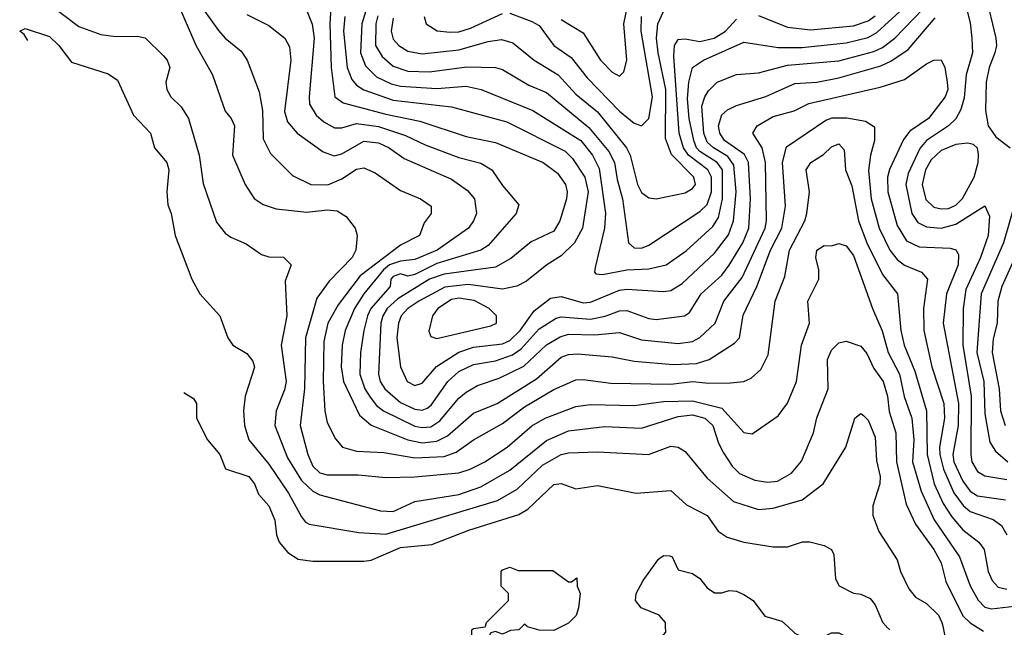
# Model space of a CAD drawing. Header units: inches. Extents: x 1793389 to 1900389, y 320802 to 470796.
# Tile 359 of 656: x 1826008 to 1828703, y 429997 to 431661. Entities that reach past the tile are written whole.
import ezdxf

# ---------------------------------------------------------------- set-up
doc = ezdxf.new("R2010")
doc.units = ezdxf.units.IN
doc.header["$MEASUREMENT"] = 0
doc.layers.add('B8422', color=7, linetype='Continuous')
doc.layers.add('B8423', color=7, linetype='Continuous')

msp = doc.modelspace()

# ---------------------------------------------------------------- linework, layer by layer
at = {"layer": 'B8422', "color": 2}
for points, elevation in [([(1827384, 430000), (1827374, 429990), (1827351.3, 429988.7), (1827330, 429978), (1827310, 429986), (1827298, 429982), (1827290, 429968), (1827250, 429966), (1827246, 429970), (1827246, 429990), (1827250, 429994), (1827282, 429998), (1827282.7, 430000)], 262), ([(1827493.4, 430000), (1827470, 429988.7), (1827430, 429989), (1827398, 429998), (1827396, 430000)], 262), ([(1827748.7, 429933.3), (1827748.7, 429950), (1827776.4, 429983.6), (1827775.7, 430000)], 262), ([(1828109.3, 430000), (1828130, 429981), (1828163.6, 429963.6), (1828210, 429972), (1828230, 429982), (1828250, 429982), (1828283.6, 429963.6), (1828330, 429950.7), (1828360.7, 429930), (1828370.4, 429910), (1828350.7, 429890), (1828297.5, 429862.5), (1828270, 429809.6), (1828253.6, 429813.6), (1828210, 429839), (1828178, 429822), (1828175.7, 429817.5)], 262), ([(1828379.3, 430000), (1828379.6, 429999.6), (1828390, 429990.4)], 266), ([(1828534.6, 430000), (1828546.2, 429946.2)], 270), ([(1828624.3, 430000), (1828646.6, 429986.6)], 274)]:
    msp.add_lwpolyline(points, dxfattribs=dict(at, elevation=elevation))
at = {"layer": 'B8423', "color": 2}
for points, elevation in [([(1828651.2, 431730), (1828679.5, 431610), (1828681.3, 431590), (1828677, 431570), (1828661.7, 431530), (1828653.4, 431490), (1828652, 431412), (1828659.1, 431370), (1828679.8, 431339.8), (1828719.1, 431310)], 298), ([(1826080.7, 431710), (1826170, 431642), (1826230, 431620.7), (1826270, 431614.8), (1826330, 431616), (1826351, 431611), (1826402, 431562), (1826412, 431550), (1826418.8, 431530), (1826407.7, 431490), (1826410.6, 431470), (1826422, 431450), (1826450, 431422.8), (1826470.5, 431390), (1826499.1, 431290), (1826510, 431212), (1826546.4, 431106.4), (1826570, 431076), (1826585.5, 431065.5), (1826627.5, 431047.5), (1826670, 431018), (1826690, 431011.3), (1826730, 431011), (1826751.3, 430990), (1826734.8, 430945.2), (1826739.3, 430850), (1826723.8, 430770), (1826737.6, 430670), (1826733, 430647), (1826710.4, 430590), (1826706.7, 430550), (1826741.4, 430461.4), (1826779.3, 430399.3), (1826810, 430370.3), (1826830, 430359.5), (1826995.6, 430315.6), (1827030, 430314), (1827090, 430342), (1827210, 430360.3), (1827270, 430381.7), (1827350, 430427), (1827450, 430508.8), (1827510, 430534.9), (1827610, 430547.4), (1827710, 430542), (1827810, 430574.7), (1827850, 430579.2), (1827883, 430570), (1827905.7, 430550), (1827920.9, 430500.9), (1827934.4, 430474.4), (1827958.6, 430438.5), (1827978.3, 430418.3), (1828020.3, 430400.3), (1828054.6, 430394.6), (1828082.7, 430397.3), (1828120.8, 430419.2), (1828147.7, 430452.3), (1828180.7, 430530), (1828189.7, 430570.3), (1828220.9, 430650), (1828219.5, 430730), (1828230, 430756), (1828250, 430776), (1828270, 430781), (1828310, 430766.8), (1828326.6, 430746.6), (1828346, 430706), (1828371.7, 430670), (1828383.6, 430630), (1828388, 430588), (1828406, 430530), (1828408, 430450), (1828434.3, 430334.3), (1828459.9, 430279.9), (1828510, 430210.4), (1828530, 430173.4), (1828542.9, 430122.9), (1828590, 430028.2), (1828609.2, 430009.2), (1828624.3, 430000)], 274), ([(1826435.9, 431715.9), (1826490, 431590.8), (1826535.5, 431510), (1826570.4, 431410.4), (1826587.3, 431390), (1826596.3, 431370), (1826590.5, 431290), (1826624.9, 431210), (1826650, 431171), (1826674.6, 431154.6), (1826710, 431143), (1826794.2, 431134.2), (1826850, 431140.4), (1826877.3, 431137.3), (1826902, 431122), (1826926, 431090), (1826931.3, 431070), (1826928.2, 431030), (1826918.4, 431010), (1826855.4, 430944.6), (1826821.5, 430898.5), (1826790.2, 430790), (1826788, 430650), (1826775.3, 430550), (1826796.5, 430470), (1826810, 430438), (1826830, 430420.3), (1826850, 430414.9), (1826934.4, 430414.4), (1827010, 430407.7), (1827090, 430408.8), (1827210, 430420.3), (1827241.2, 430430), (1827280.9, 430450), (1827342, 430490), (1827410, 430548.5), (1827446, 430570), (1827530, 430602), (1827570, 430607), (1827690, 430604.2), (1827770, 430615.2), (1827850, 430617.3), (1827930, 430597), (1827990, 430530.8), (1828012.9, 430527.1), (1828084.1, 430575.9), (1828110, 430611.3), (1828134, 430670), (1828147.8, 430770), (1828169.5, 430830), (1828165.1, 430890), (1828195.6, 430950), (1828195.6, 430975.6), (1828187.6, 431010), (1828189.5, 431030), (1828210, 431042.8), (1828230, 431042), (1828250, 431048), (1828270, 431041.6), (1828290, 431014.8), (1828342.4, 430870), (1828369.2, 430809.2), (1828385.2, 430750), (1828415.8, 430690), (1828429.3, 430629.3), (1828450.2, 430570), (1828455.6, 430510), (1828451.4, 430450), (1828475.5, 430370), (1828511, 430291), (1828580.3, 430190), (1828610, 430110.7), (1828631.4, 430071.4), (1828650, 430052.4), (1828668, 430048), (1828730, 430054.6)], 278), ([(1826860.3, 431710), (1826856.5, 431650), (1826860.2, 431530), (1826870.6, 431450), (1826893.3, 431433.3), (1827010, 431402.2), (1827103, 431383), (1827230, 431341.3), (1827310, 431324.9), (1827440.7, 431270), (1827480.5, 431240.5), (1827502, 431210), (1827507, 431190), (1827504.9, 431170), (1827486.4, 431110), (1827470, 431082), (1827407.6, 431052.4), (1827352.7, 431007.3), (1827310, 430983), (1827170, 430964.4), (1827130, 430950.7), (1827043.3, 430896.7), (1827013.8, 430870), (1827001.8, 430850), (1826996.5, 430830), (1826990.3, 430690), (1826994.9, 430670), (1827007.2, 430650), (1827050, 430612.9), (1827090, 430594), (1827110, 430591.7), (1827122.9, 430597.1), (1827134.2, 430605.8), (1827179.7, 430670), (1827210, 430698), (1827250, 430716.5), (1827310, 430726.5), (1827357, 430743), (1827380.7, 430759.3), (1827430, 430814.6), (1827476.3, 430843.7), (1827490, 430847.6), (1827570, 430841.2), (1827610.7, 430849.3), (1827650, 430863.7), (1827670, 430864.2), (1827730, 430842.6), (1827750, 430840.3), (1827828, 430850), (1827841.3, 430858.7), (1827873.6, 430910), (1827930, 430961.3), (1827950, 430988.4), (1827987.3, 431050), (1828003.9, 431090), (1828008.8, 431170), (1828002.7, 431270), (1827992.2, 431292.2), (1827937.4, 431330), (1827924, 431350), (1827920.5, 431370), (1827930, 431400.7), (1827945.6, 431414.4), (1827970, 431426.4), (1828050, 431450.4), (1828130, 431486), (1828190, 431490.3), (1828250, 431502), (1828365.2, 431534.8), (1828392.8, 431547.2), (1828440.3, 431579.7), (1828513.8, 431666.2)], 294), ([(1826955.1, 431684.9), (1826944.4, 431650), (1826940.9, 431570), (1826954.4, 431534.4), (1826984.6, 431504.6), (1827025.1, 431485.1), (1827050, 431478.8), (1827150, 431472.7), (1827230, 431478.9), (1827271, 431470), (1827412.3, 431412.3), (1827543.7, 431330), (1827575.6, 431290), (1827593.7, 431253.7), (1827611.4, 431131.4), (1827608.9, 431090), (1827582.8, 430982.8), (1827581, 430970), (1827585.2, 430965.2), (1827603, 430963), (1827670, 430975.6), (1827730, 430978.3), (1827777.2, 430990), (1827831.9, 431028.1), (1827904.9, 431095.1), (1827920.5, 431119.5), (1827931.5, 431170), (1827931.6, 431250), (1827917.3, 431270), (1827870, 431299.8), (1827860.7, 431310), (1827853, 431330), (1827840.7, 431390), (1827835.9, 431444.1), (1827839.3, 431490), (1827850, 431530.4), (1827879.3, 431550), (1827990, 431599.5), (1828084.4, 431584.4), (1828150, 431584.7), (1828270, 431597.3), (1828330, 431612.4), (1828354.3, 431625.7), (1828447.9, 431712.1)], 302), ([(1827490, 431661.3), (1827550, 431624.9), (1827598, 431550), (1827630, 431517.3), (1827650, 431506), (1827662, 431518), (1827669.5, 431550.5), (1827661.5, 431650), (1827673.2, 431706.8)], 318), ([(1828595.5, 431710), (1828610, 431652), (1828614.6, 431610), (1828615.6, 431570), (1828599, 431510), (1828593.4, 431446.6), (1828584.5, 431415.5), (1828570.2, 431389.8), (1828550.5, 431370), (1828490.2, 431329.8), (1828471.8, 431308.2), (1828440, 431240), (1828433.8, 431210), (1828450.3, 431130), (1828466, 431106), (1828490, 431093.7), (1828530, 431090.3), (1828570, 431100.9), (1828650, 431151), (1828662.5, 431122.5), (1828658.9, 431070), (1828637.7, 431010), (1828597.6, 430922.4), (1828590.2, 430870), (1828589.2, 430770), (1828612.1, 430630), (1828611.8, 430470), (1828614, 430450), (1828630, 430423.8), (1828650, 430412.2), (1828710, 430401.5)], 294), ([(1826510.4, 431690), (1826551.8, 431631.8), (1826570.3, 431610.3), (1826614.6, 431574.6), (1826630.5, 431550.5), (1826663.7, 431463.7), (1826672.7, 431412.7), (1826674.4, 431334.4), (1826694.9, 431294.9), (1826754.6, 431234.6), (1826804.7, 431210), (1826851, 431209), (1826890, 431224.9), (1826930, 431252), (1826950, 431254.9), (1826981.4, 431241.4), (1827050, 431193), (1827104.7, 431170), (1827134, 431150), (1827134, 431130), (1827115.5, 431104.5), (1827102.8, 431070), (1827050, 431043.6), (1826940.1, 430959.9), (1826880, 430880), (1826851.7, 430830), (1826840.5, 430779.5), (1826838.9, 430670), (1826843.1, 430590), (1826850, 430558), (1826872.8, 430512.8), (1826891.3, 430490), (1826930, 430479.3), (1827004.7, 430475.3), (1827090, 430460.8), (1827170, 430464.7), (1827203.1, 430476.9), (1827250, 430510.4), (1827330, 430554.9), (1827390, 430601.1), (1827470, 430648.7), (1827530, 430674.4), (1827550, 430675.8), (1827625.9, 430665.9), (1827790, 430662.7), (1827850, 430670.2), (1827894.5, 430665.5), (1827953.6, 430666.4), (1827990, 430670.6), (1828010, 430679.1), (1828036.6, 430703.4), (1828056.6, 430743.4), (1828075.6, 430890), (1828102, 430958), (1828115.1, 431030), (1828156.9, 431110), (1828163, 431130), (1828169.7, 431189.7), (1828160.7, 431250), (1828173.2, 431270), (1828208.3, 431291.7), (1828230, 431313), (1828250, 431320.7), (1828264.5, 431304.5), (1828268, 431250), (1828285.8, 431205.8), (1828303.7, 431110), (1828326.5, 431050), (1828370, 430963), (1828410.4, 430910), (1828419.5, 430810), (1828428.9, 430770), (1828458.2, 430698.2), (1828490.2, 430590.2), (1828492, 430470), (1828511.3, 430390), (1828536.2, 430336.2), (1828559.5, 430299.5), (1828590, 430264.4), (1828633.4, 430230), (1828648.2, 430210), (1828658.7, 430150), (1828670, 430124.9), (1828686.7, 430106.7), (1828710, 430101.1)], 282), ([(1826630, 431675.5), (1826690, 431645.5), (1826734, 431610), (1826746.6, 431586.6), (1826750.3, 431550.3), (1826732.4, 431410), (1826740.9, 431380.9), (1826767.3, 431350), (1826839, 431299), (1826868.5, 431288.5), (1826890, 431294), (1826950, 431328.7), (1826990, 431324), (1827019.3, 431310), (1827060.7, 431280.7), (1827190, 431224.4), (1827233.5, 431193.5), (1827253, 431170), (1827258, 431130), (1827250.6, 431110), (1827236.3, 431090), (1827150.4, 431030), (1827090, 431004.2), (1827050, 430999.9), (1827020.2, 430990), (1827003.8, 430976.2), (1826950.2, 430910), (1826924.4, 430870), (1826898.9, 430810), (1826890.3, 430770), (1826887.7, 430710), (1826894, 430670), (1826937.7, 430577.7), (1826970, 430550.3), (1827070.7, 430510), (1827110, 430502.2), (1827150, 430506.9), (1827178.7, 430521.3), (1827250, 430583.7), (1827315.1, 430610), (1827422.7, 430677.3), (1827490, 430737), (1827510, 430743.7), (1827534.5, 430745.5), (1827630, 430737.6), (1827690, 430725.7), (1827796.9, 430716.9), (1827860.4, 430719.6), (1827895.1, 430730), (1827964.7, 430775.3), (1827978, 430790), (1827988.5, 430851.5), (1828026, 430930), (1828063.5, 431030), (1828094.2, 431090), (1828104, 431150), (1828096.4, 431270), (1828107.2, 431312.8), (1828214.6, 431385.4), (1828232, 431392), (1828272, 431392), (1828323, 431383), (1828347.5, 431367.5), (1828348.2, 431330), (1828336.5, 431290), (1828331.7, 431248.3), (1828339.1, 431170), (1828360.9, 431090), (1828390.2, 431030.2), (1828410, 431004.4), (1828430, 430988.5), (1828476, 430970), (1828492.7, 430950), (1828481.7, 430870), (1828482.6, 430810), (1828504.9, 430710), (1828538, 430610), (1828539.1, 430570), (1828526, 430490), (1828526.2, 430470), (1828537.1, 430430), (1828565.2, 430365.2), (1828590.2, 430330.2), (1828610, 430314.3), (1828672.5, 430292.5), (1828695.8, 430275.8), (1828710.2, 430250.2)], 286), ([(1826790, 431694.8), (1826808.8, 431648.8), (1826814.3, 431610), (1826800.3, 431450), (1826801.1, 431430), (1826819.4, 431399.4), (1826840.9, 431380.9), (1826870, 431365.3), (1826890, 431365.3), (1826930, 431376.5), (1826990, 431368.1), (1827064.1, 431344.1), (1827118.2, 431318.2), (1827210, 431283.7), (1827270, 431268.4), (1827300.5, 431250), (1827330, 431206.8), (1827374.4, 431154.4), (1827366.8, 431130), (1827290, 431042.4), (1827270, 431029.7), (1827150, 430993.3), (1827090, 430963.5), (1827070, 430958.2), (1827050, 430965.1), (1827030, 430958), (1827023.6, 430950), (1827022, 430930), (1826969.5, 430870.5), (1826959.7, 430850), (1826950.2, 430810), (1826940.9, 430750), (1826939, 430690), (1826952.7, 430650), (1826967.1, 430627.1), (1826984.7, 430604.7), (1827003.8, 430590), (1827090, 430548), (1827110, 430543.9), (1827133.6, 430546.4), (1827157.7, 430562.3), (1827210, 430624.4), (1827230, 430641.3), (1827261.1, 430658.9), (1827320.3, 430679.7), (1827388.2, 430711.8), (1827450, 430770.3), (1827487.1, 430792.9), (1827510, 430800.2), (1827582, 430798), (1827650, 430804.2), (1827710, 430784.6), (1827810, 430774), (1827850, 430779.5), (1827870, 430790.4), (1827911.6, 430830), (1827935.6, 430890), (1827985.2, 430954.8), (1828048.7, 431090), (1828052.1, 431110), (1828049.8, 431270), (1828040.5, 431310), (1828015.1, 431350), (1828026.6, 431370), (1828070, 431396), (1828128.2, 431411.8), (1828168.4, 431431.6), (1828363.7, 431476.3), (1828430, 431497), (1828490, 431540.5), (1828510, 431550.6), (1828530, 431550.8), (1828540.5, 431530), (1828546.7, 431490), (1828548.4, 431470), (1828541.3, 431450), (1828495.8, 431390), (1828444.3, 431355.7), (1828427, 431333), (1828389, 431251), (1828383.6, 431230), (1828384, 431190), (1828410, 431097.3), (1828435.5, 431055.5), (1828470, 431038.9), (1828555.1, 431035.1), (1828570.3, 431030.3), (1828577.7, 431017.7), (1828576.5, 430990), (1828545.2, 430910), (1828536, 430830), (1828577.5, 430610), (1828576.5, 430550), (1828562.2, 430470), (1828564.7, 430450), (1828590, 430397.6), (1828610, 430370.3), (1828630, 430357.4), (1828706.4, 430346.4)], 290), ([(1826897.6, 431670), (1826894.7, 431630), (1826904.2, 431530), (1826917.4, 431497.4), (1826930, 431481.3), (1826950, 431468.9), (1827030, 431440.8), (1827190, 431422.6), (1827341.6, 431381.6), (1827501.2, 431301.2), (1827521, 431281), (1827555.2, 431230), (1827564.4, 431190), (1827548.7, 431090), (1827526.4, 431050), (1827490, 431014), (1827450.8, 430990), (1827395.3, 430944.7), (1827368.7, 430931.3), (1827330, 430923), (1827235.8, 430935.8), (1827171.6, 430928.4), (1827100.4, 430890), (1827070.4, 430870), (1827052.2, 430850), (1827044.6, 430830), (1827040.2, 430790), (1827050.3, 430710.3), (1827068.2, 430670), (1827090, 430659.3), (1827110, 430665.5), (1827148.8, 430711.2), (1827209.8, 430750.2), (1827250, 430764.4), (1827330, 430773.4), (1827350, 430782.4), (1827378, 430810), (1827416.1, 430863.9), (1827461.3, 430898.7), (1827490, 430903.1), (1827550, 430886), (1827570, 430887.6), (1827650, 430920.2), (1827670, 430923.1), (1827770, 430916.4), (1827790, 430919.3), (1827821.1, 430938.9), (1827910, 431021.6), (1827948.1, 431071.9), (1827961.4, 431110), (1827968.9, 431190), (1827962.6, 431262.6), (1827945.9, 431285.9), (1827906.9, 431310), (1827890, 431325.7), (1827880.3, 431350), (1827875.6, 431424.4), (1827883, 431450), (1827893.6, 431466.4), (1827917.2, 431490), (1827970, 431510.6), (1828030, 431515.8), (1828110, 431536.9), (1828250, 431548), (1828346.3, 431573.7), (1828370, 431584.4), (1828403, 431610), (1828480.4, 431690)], 298), ([(1827030, 431665.2), (1827024.6, 431630), (1827030, 431607.7), (1827045.5, 431590), (1827070, 431574.4), (1827110, 431567.4), (1827210, 431578.3), (1827290, 431601.1), (1827326.4, 431606.4), (1827358, 431598), (1827416.3, 431550), (1827481.6, 431510), (1827530, 431457), (1827590, 431408.5), (1827668.9, 431310), (1827678.9, 431290), (1827699.5, 431210), (1827710, 431187.7), (1827730, 431172.7), (1827750.4, 431170.4), (1827830, 431187), (1827850, 431199.1), (1827857.6, 431210), (1827853, 431230), (1827792.2, 431292.2), (1827775.4, 431335.4), (1827777, 431470), (1827755.3, 431570), (1827750.8, 431610), (1827755.1, 431650), (1827770, 431683)], 310), ([(1827115.5, 431670), (1827120.7, 431650), (1827150.3, 431630.3), (1827186.4, 431626.4), (1827210, 431627.9), (1827242, 431638), (1827330, 431678)], 314), ([(1827350, 431678.7), (1827410, 431656.4), (1827430, 431645.5), (1827470.3, 431590.3), (1827517.3, 431557.3), (1827561.4, 431501.4), (1827650, 431410.4), (1827690, 431378), (1827710, 431370.7), (1827730, 431390.8), (1827739.8, 431450), (1827708.7, 431630), (1827709.8, 431670)], 314), ([(1826988.3, 431671.7), (1826982.7, 431650), (1826982.2, 431590), (1827000, 431560), (1827030, 431533.4), (1827070, 431519.6), (1827130, 431518.6), (1827231.5, 431531.5), (1827310, 431530.4), (1827330, 431524.4), (1827401.8, 431481.8), (1827450, 431461.3), (1827565.5, 431365.5), (1827620.2, 431300.2), (1827635.8, 431270), (1827643, 431223), (1827657.7, 431170), (1827674, 431050), (1827690, 431036.3), (1827710, 431035.5), (1827730, 431043.8), (1827870, 431135.8), (1827890, 431154.9), (1827901.5, 431190), (1827901.5, 431230), (1827891.9, 431250), (1827838.8, 431290), (1827825, 431310), (1827812.7, 431350), (1827798.9, 431561.1), (1827800.7, 431590), (1827810, 431606.8), (1827830, 431608.2), (1827870, 431600.9), (1827909.3, 431610), (1827939.7, 431630), (1827970, 431662.4)], 306), ([(1828030, 431672.4), (1828110, 431640.3), (1828172.8, 431632.8), (1828290, 431643.9), (1828330, 431658), (1828350, 431671.3)], 306), ([(1826030.2, 431604.3), (1826020.4, 431620.4), (1826008, 431630), (1826023.1, 431636.9), (1826090, 431614.9), (1826115.5, 431590), (1826150, 431544.7), (1826250, 431513), (1826275.8, 431495.8), (1826319.9, 431399.9), (1826366, 431350), (1826377.3, 431310), (1826410.6, 431270), (1826416.3, 431250), (1826410.6, 431190), (1826413.7, 431153.7), (1826422.8, 431130), (1826433.4, 431070), (1826478.8, 430950), (1826501, 430910), (1826556, 430850), (1826578, 430790), (1826591, 430770), (1826630, 430747.3), (1826646.2, 430726.2), (1826650.3, 430709.7), (1826625.5, 430630), (1826620.5, 430590), (1826623, 430550), (1826635.5, 430510), (1826690, 430443.8), (1826744.1, 430364.1), (1826779.3, 430299.3), (1826790, 430284.9), (1826799.9, 430279.9), (1826936.7, 430256.7), (1827010, 430251.7), (1827315.8, 430344.2), (1827370, 430375.3), (1827439.2, 430440.8), (1827490, 430470.3), (1827510, 430474.9), (1827590, 430478), (1827729.6, 430470.4), (1827790, 430493.4), (1827810.5, 430490.5), (1827830, 430478.8), (1827890, 430405.5), (1827962, 430342), (1828030, 430319.3), (1828070, 430323.1), (1828150, 430346), (1828207, 430390), (1828269.3, 430490), (1828294, 430570), (1828310, 430582.8), (1828317.5, 430577.5), (1828330, 430564.7), (1828350, 430518), (1828353.5, 430453.5), (1828363, 430410), (1828362, 430390), (1828343, 430330), (1828343.4, 430303.4), (1828359.8, 430259.8), (1828410, 430182), (1828419.1, 430150), (1828442, 430102), (1828459.8, 430079.8), (1828490, 430062), (1828523, 430030), (1828532.4, 430010), (1828534.6, 430000)], 270), ([(1828740.9, 431190), (1828701.3, 431050), (1828640.2, 430910), (1828628.3, 430750), (1828647.3, 430670), (1828650, 430582), (1828663.9, 430503.9), (1828679, 430479), (1828713, 430450)], 298), ([(1828725.3, 430994.7), (1828696.5, 430930), (1828685.2, 430890), (1828683.2, 430830), (1828672.7, 430787.3), (1828670.2, 430750), (1828689.2, 430650), (1828693.1, 430590), (1828705.3, 430550)], 302), ([(1826457.5, 430640.4), (1826483.6, 430623.6), (1826492, 430610), (1826492, 430570), (1826522, 430510), (1826556, 430470), (1826571.3, 430431.3), (1826634.8, 430410), (1826650.6, 430390), (1826662, 430362), (1826690.4, 430330), (1826706.8, 430290), (1826710.5, 430250), (1826718, 430230), (1826742.3, 430202.3), (1826770, 430183.8), (1826810, 430178), (1826950, 430178.4), (1826970, 430181.1), (1827050, 430215.8), (1827136, 430224), (1827237.1, 430262.9), (1827373.9, 430306.1), (1827399.2, 430320.8), (1827470, 430388), (1827490, 430390.6), (1827530, 430376), (1827590, 430385.5), (1827695.5, 430364.5), (1827790, 430371.3), (1827832.8, 430332.8), (1827890, 430302.8), (1827919.9, 430259.9), (1827944.1, 430244.1), (1827990.5, 430230.5), (1828070, 430217.3), (1828110, 430217.3), (1828150.7, 430230.7), (1828170.7, 430230.7), (1828210, 430221), (1828230.5, 430210.5), (1828236.8, 430196.8), (1828241, 430130), (1828250.8, 430110.8), (1828290, 430090.8), (1828310, 430087.7), (1828336.2, 430076.2), (1828350, 430058.8), (1828370, 430010.7), (1828379.3, 430000)], 266), ([(1827775.7, 430000), (1827775.3, 430010), (1827758, 430030), (1827708.7, 430050), (1827694, 430070), (1827695.3, 430090), (1827714.6, 430125.4), (1827756.4, 430183.6), (1827770, 430194), (1827787.3, 430192.7), (1827794, 430190), (1827810, 430154), (1827850, 430144.7), (1827870, 430131), (1827890, 430104.7), (1827910, 430091.3), (1827930, 430091.3), (1827950, 430098), (1827970, 430096), (1827990, 430086.8), (1828016, 430070), (1828047.5, 430027.5), (1828094, 430014), (1828109.3, 430000)], 262), ([(1827282.7, 430000), (1827286, 430010), (1827346, 430070), (1827346, 430090), (1827326, 430110), (1827326, 430150), (1827330, 430154), (1827350, 430162), (1827372.7, 430152.7), (1827467.3, 430152.7), (1827510, 430122), (1827518, 430122), (1827532.7, 430132.7), (1827534, 430110), (1827542, 430090), (1827538, 430050), (1827530.8, 430029.2), (1827510, 430008), (1827493.4, 430000)], 262), ([(1827396, 430000), (1827390, 430006), (1827384, 430000)], 262)]:
    msp.add_lwpolyline(points, dxfattribs=dict(at, elevation=elevation))
for points, elevation in [([(1828602.5, 431322.5), (1828570, 431319.1), (1828530, 431303.1), (1828502.6, 431277.4), (1828487.1, 431250), (1828478.2, 431210), (1828488.5, 431168.5), (1828510, 431147.4), (1828530, 431142.7), (1828550, 431144.4), (1828570, 431153.1), (1828589, 431171), (1828621, 431230), (1828631.5, 431270), (1828632.1, 431292.1), (1828629.5, 431309.5), (1828619.1, 431319.1)], 298), ([(1827210, 430898.2), (1827190, 430895.1), (1827152.2, 430870), (1827137.6, 430850), (1827128, 430808), (1827133.7, 430793.7), (1827150, 430788), (1827297.7, 430822.3), (1827313.2, 430830), (1827312.7, 430850), (1827292.7, 430870), (1827251.6, 430891.6)], 302)]:
    msp.add_lwpolyline(points, close=True, dxfattribs=dict(at, elevation=elevation))

doc.saveas('drawing.dxf')
